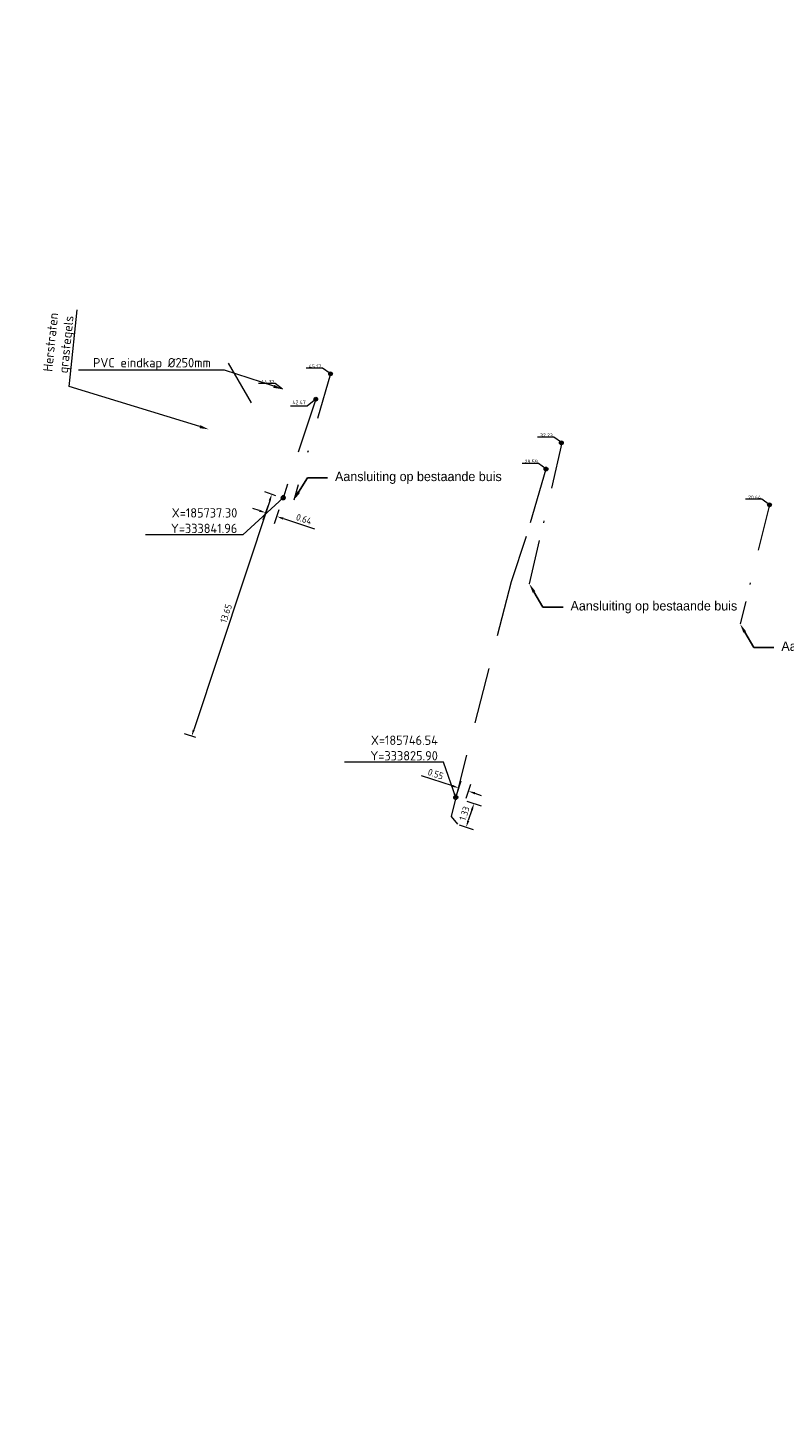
# Model space of a CAD drawing. Header units: inches. Extents: x 0 to 191500, y 0 to 342750.
# Tile 302 of 547: x 185724 to 185764, y 333793 to 333867. Entities that reach past the tile are written whole.
import ezdxf
from ezdxf import colors
from ezdxf.entities.mleader import LeaderData, LeaderLine
from ezdxf.math import Vec2, Vec3

# ---------------------------------------------------------------- set-up
doc = ezdxf.new("R2010")
doc.units = ezdxf.units.IN
doc.header["$MEASUREMENT"] = 0
doc.linetypes.add('RI-HWA_HUISAANSLUITING', pattern=[4.8, 3, -1.8])
doc.linetypes.add('RI-VWA_HUISAANSLUITING', pattern=[6.1, 2.5, -1.8, 0, -1.8])
doc.layers.get('0').update_dxf_attribs({"lineweight": 20})
doc.layers.get('DefPoints').update_dxf_attribs({"lineweight": 20})
for name, color, linetype, lineweight in [('ECW', 150, 'Continuous', 20), ('N-WE-RI-HWA-MAATVOERING-T25', 151, 'Continuous', 20), ('N-WE-RI-HWA_HUISAANSLUITING_PVC_160-G', 150, 'RI-HWA_HUISAANSLUITING', 20), ('N-WE-RI-HWA_RIOOLPUT_ONTSTOPPINGSPUT-G', 150, 'Continuous', 20), ('N-WE-RI-INLAAT', 7, 'Continuous', 20), ('N-WE-RI-VWA-MAATVOERING-T25', 30, 'Continuous', 20), ('N-WE-RI-VWA_HUISAANSLUITING_PVC_160-G', 20, 'RI-VWA_HUISAANSLUITING', 20), ('Tekst algemeen', 7, 'Continuous', 20)]:
    doc.layers.add(name, color=color, linetype=linetype, lineweight=lineweight)
doc.styles.add('NLCS-ISO', font='txt')
doc.styles.add('NLCS-ISO-M200-T18', font='txt', dxfattribs={"height": 0.36})
doc.styles.add('NLCS-ISO-M200-T25', font='txt', dxfattribs={"height": 0.5})
doc.dimstyles.new('NLCS-M200-T18-PIJL_L2_H1', dxfattribs={"dimscale": 0.2, "dimtxt": 2.5, "dimasz": 1.8, "dimexe": 2, "dimexo": 2, "dimgap": 0.7, "dimtad": 1, "dimzin": 0, "dimdsep": 46, "dimtxsty": 'NLCS-ISO-M200-T18', "dimcen": 0, "dimdle": 2, "dimclrd": 256, "dimclre": 256, "dimclrt": 256, "dimadec": 1, "dimazin": 0, "dimtfac": 1, "dimtdec": 3, "dimtofl": 0, "dimtmove": 0, "dimatfit": 3, "dimfxl": 2, "dimfxlon": 1, "dimtfillclr": 256, "dimtolj": 1, "dimtzin": 0, "dimlwd": -1, "dimlwe": -1, "dimarcsym": 0})
doc.dimstyles.new('NLCS-M200-T25-OPENBOL_L0_H0', dxfattribs={"dimscale": 0.2, "dimtxt": 2.5, "dimasz": 1, "dimexe": 2, "dimexo": 0, "dimgap": 0.5, "dimtad": 1, "dimdec": 0, "dimzin": 0, "dimdsep": 46, "dimtxsty": 'NLCS-ISO-M200-T25', "dimblk": 'DOTBLANK', "dimcen": 2, "dimclrd": 256, "dimclre": 256, "dimclrt": 256, "dimadec": 0, "dimazin": 0, "dimtp": 1, "dimtm": 1, "dimtfac": 1, "dimtix": 1, "dimtofl": 0, "dimtmove": 1, "dimatfit": 3, "dimldrblk": 'DOTBLANK', "dimfxl": 1, "dimfxlon": 1, "dimtvp": 0.5, "dimtolj": 1, "dimtzin": 0, "dimlwd": -1, "dimlwe": -1, "dimarcsym": 0})
picture_1 = doc.add_image_def('image1.ecw', size_in_pixel=(220000, 285000))

# ---------------------------------------------------------------- blocks, each defined once
blk = doc.blocks.new('_DotBlank')
at = {"color": 0, "linetype": 'ByBlock', "lineweight": -2}
blk.add_line((-0.5, 0), (-1, 0), dxfattribs=at)
blk.add_circle((0, 0), 0.5, dxfattribs=at)
blk = doc.blocks.new('*D3665')
at = {"layer": 'DefPoints', "color": 0, "transparency": 16777216}
for p in [(185737.288, 333841.938), (185732.394, 333829.176), (185732.997, 333828.976)]:
    blk.add_point(p, dxfattribs=at)
at = {"layer": 'N-WE-RI-HWA-MAATVOERING-T25', "transparency": 16777216}
for p, q in [((185736.908, 333842.063), (185736.305, 333842.263)), ((185736.572, 333841.796), (185732.507, 333829.518)), ((185732.618, 333829.102), (185732.014, 333829.302))]:
    blk.add_line(p, q, dxfattribs=at)
for points in [[(185736.515, 333841.815), (185736.628, 333841.777), (185736.685, 333842.137)], [(185732.45, 333829.537), (185732.564, 333829.499), (185732.394, 333829.176)]]:
    blk.add_solid(points, dxfattribs=at)
at = {"layer": 'N-WE-RI-HWA-MAATVOERING-T25', "transparency": 16777216, "insert": (185734.236, 333835.757), "char_height": 0.36, "attachment_point": 5, "rotation": 71.68373, "style": 'NLCS-ISO-M200-T18'}
blk.add_mtext('\\A1;13.65', dxfattribs=at)
blk = doc.blocks.new('*D3666')
at = {"layer": 'DefPoints', "color": 0, "transparency": 16777216}
for p in [(185736.961, 333840.948), (185732.394, 333829.176), (185732.997, 333828.976)]:
    blk.add_point(p, dxfattribs=at)
at = {"layer": 'N-WE-RI-HWA-MAATVOERING-T25', "transparency": 16777216}
for p, q in [((185736.015, 333841.261), (185735.674, 333841.374)), ((185736.231, 333840.768), (185736.483, 333841.528)), ((185736.835, 333840.568), (185737.086, 333841.328)), ((185737.302, 333840.835), (185738.968, 333840.284))]:
    blk.add_line(p, q, dxfattribs=at)
for points in [[(185736.034, 333841.318), (185735.996, 333841.204), (185736.357, 333841.148)], [(185737.321, 333840.892), (185737.283, 333840.778), (185736.961, 333840.948)]]:
    blk.add_solid(points, dxfattribs=at)
at = {"layer": 'N-WE-RI-HWA-MAATVOERING-T25', "transparency": 16777216, "insert": (185738.406, 333840.807), "char_height": 0.36, "attachment_point": 5, "rotation": 341.68373, "style": 'NLCS-ISO-M200-T18'}
blk.add_mtext('\\A1;0.64', dxfattribs=at)
blk = doc.blocks.new('*D3667')
at = {"layer": 'DefPoints', "color": 0, "transparency": 16777216}
for p in [(185746.524, 333825.895), (185746.107, 333824.636), (185747.09, 333824.311)]:
    blk.add_point(p, dxfattribs=at)
at = {"layer": 'N-WE-RI-HWA-MAATVOERING-T25', "transparency": 16777216}
for p, q in [((185747.127, 333825.696), (185747.886, 333825.445)), ((185747.393, 333825.229), (185747.203, 333824.653)), ((185746.71, 333824.437), (185747.469, 333824.185))]:
    blk.add_line(p, q, dxfattribs=at)
for points in [[(185747.336, 333825.247), (185747.45, 333825.21), (185747.507, 333825.57)], [(185747.146, 333824.672), (185747.26, 333824.634), (185747.09, 333824.311)]]:
    blk.add_solid(points, dxfattribs=at)
at = {"layer": 'N-WE-RI-HWA-MAATVOERING-T25', "transparency": 16777216, "insert": (185746.994, 333825.041), "char_height": 0.36, "attachment_point": 5, "rotation": 71.68328, "style": 'NLCS-ISO-M200-T18'}
blk.add_mtext('\\A1;1.33', dxfattribs=at)
blk = doc.blocks.new('*D3668')
at = {"layer": 'DefPoints', "color": 0, "transparency": 16777216}
for p in [(185746.693, 333826.404), (185746.107, 333824.636), (185746.625, 333824.465)]:
    blk.add_point(p, dxfattribs=at)
at = {"layer": 'N-WE-RI-HWA-MAATVOERING-T25', "transparency": 16777216}
for p, q in [((185746.351, 333826.517), (185744.702, 333827.063)), ((185746.567, 333826.024), (185746.818, 333826.784)), ((185747.085, 333825.853), (185747.336, 333826.613)), ((185747.552, 333826.12), (185747.894, 333826.007))]:
    blk.add_line(p, q, dxfattribs=at)
for points in [[(185746.37, 333826.574), (185746.332, 333826.46), (185746.693, 333826.404)], [(185747.571, 333826.177), (185747.533, 333826.063), (185747.21, 333826.233)]]:
    blk.add_solid(points, dxfattribs=at)
at = {"layer": 'N-WE-RI-HWA-MAATVOERING-T25', "transparency": 16777216, "insert": (185745.456, 333827.151), "char_height": 0.36, "attachment_point": 5, "rotation": 341.68328, "style": 'NLCS-ISO-M200-T18'}
blk.add_mtext('\\A1;0.55', dxfattribs=at)
blk = doc.blocks.new('A$C2C270354')
h = blk.add_hatch(color=256)
h.dxf.hatch_style = 1
edge = h.paths.add_edge_path()
edge.add_arc((0, 0), 0.1, 0, 360)
blk.add_circle((0, 0), 0.1)

msp = doc.modelspace()

# ---------------------------------------------------------------- linework, layer by layer
at = {"layer": 'N-WE-RI-HWA-MAATVOERING-T25', "flags": 128}
for points, elevation in [([(185737.26365, 333847.7733), (185736.85896, 333848.0656), (185735.97941, 333848.0656)], 113.762), ([(185739.03806, 333847.24073), (185738.57211, 333846.85441), (185737.69256, 333846.85441)], 56.892), ([(185751.36117, 333843.49678), (185750.95648, 333843.78907), (185750.07693, 333843.78907)], 56.892)]:
    msp.add_lwpolyline(points, dxfattribs=dict(at, elevation=elevation))
at = {"layer": 'N-WE-RI-HWA_HUISAANSLUITING_PVC_160-G'}
for points in [[(185739.03806, 333847.23467), (185737.28811, 333841.93764)], [(185746.5353, 333825.90285), (185746.27884, 333824.87464), (185746.625, 333824.465)]]:
    msp.add_lwpolyline(points, dxfattribs=at)
msp.add_polyline3d([(185751.36117, 333843.49071, 114.141), (185750.308, 333839.884, 57.516), (185749.498, 333837.456, 58.001), (185746.532, 333825.89, 58.458)], dxfattribs=at)
at = {"layer": 'N-WE-RI-HWA_RIOOLPUT_ONTSTOPPINGSPUT-G'}
for p, q in [((185737.38598, 333841.95818), (185737.19024, 333841.91711)), ((185737.26757, 333842.03551), (185737.30865, 333841.83978)), ((185746.62211, 333825.91602), (185746.42637, 333825.87495)), ((185746.5037, 333825.99335), (185746.54478, 333825.79762))]:
    msp.add_line(p, q, dxfattribs=at)
for centre in [(185737.28811, 333841.93764), (185746.52424, 333825.89548)]:
    msp.add_circle(centre, 0.1, dxfattribs=at)
at = {"layer": 'N-WE-RI-VWA-MAATVOERING-T25', "elevation": 56.892, "flags": 128}
for points in [[(185739.80934, 333848.60185), (185739.40465, 333848.89415), (185738.5251, 333848.89415)], [(185752.18499, 333844.90549), (185751.7803, 333845.19778), (185750.90075, 333845.19778)], [(185763.3239, 333841.57851), (185762.91921, 333841.87081), (185762.03966, 333841.87081)]]:
    msp.add_lwpolyline(points, dxfattribs=at)
at = {"layer": 'N-WE-RI-VWA_HUISAANSLUITING_PVC_160-G'}
for p, q in [((185735.60438, 333847.04424), (185734.362, 333849.171)), ((185739.82882, 333848.59579), (185737.86144, 333841.82688))]:
    msp.add_line(p, q, dxfattribs=at)
for points in [[(185752.20951, 333844.89815, 333.48), (185751.001, 333839.658, 58.053), (185750.4672, 333837.34342, -63.60344)], [(185763.32032, 333841.57518, 59.161), (185762.04932, 333836.40018, 60.172), (185761.75218, 333835.19035, 60.40835)]]:
    msp.add_polyline3d(points, dxfattribs=at)

# ---------------------------------------------------------------- block references
at = {"layer": 'N-WE-RI-INLAAT', "rotation": 0.06357443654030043}
for p in [(185739.82882, 333848.59579, 333.48), (185739.03806, 333847.23467, 56.892), (185752.18499, 333844.89815, 333.48), (185751.36117, 333843.49071, 114.141), (185763.3239, 333841.57484, 376.61387)]:
    msp.add_blockref('A$C2C270354', p, dxfattribs=at)

# ---------------------------------------------------------------- texts
at = {"layer": 'N-WE-RI-HWA-MAATVOERING-T25', "style": 'NLCS-ISO'}
for s, p in [('44.32', (185736.11941, 333848.0656, 113.762)), ('42.47', (185737.79267, 333846.96473, 56.892)), ('29.59', (185750.21693, 333843.78907, 56.892))]:
    msp.add_text(s, height=0.2, rotation=359.997829, dxfattribs=at).set_placement(p)
at = {"layer": 'N-WE-RI-VWA-MAATVOERING-T25', "style": 'NLCS-ISO'}
for s, p in [('45.17', (185738.6651, 333848.89415, 56.892)), ('32.23', (185751.04075, 333845.19778, 56.892)), ('20.64', (185762.17966, 333841.87081, 56.892))]:
    msp.add_text(s, height=0.2, rotation=359.997829, dxfattribs=at).set_placement(p)
at = {"layer": 'Tekst algemeen', "char_height": 0.5, "attachment_point": 9, "style": 'NLCS-ISO-M200-T25'}
for s, insert in [('X=185737.30\\PY=333841.96', (185734.83676, 333840.05951, 58.02)), ('X=185746.54\\PY=333825.90', (185745.57263, 333827.87842))]:
    msp.add_mtext(s, dxfattribs=dict(at, insert=insert))

# ---------------------------------------------------------------- dimensions: what is measured, and where the dimension line sits
at = {"layer": 'N-WE-RI-HWA-MAATVOERING-T25'}
for p1, p2, distance, picture, middle in [((185737.28811, 333841.93764), (185732.99745, 333828.97624), -0.63566, '*D3665', (185734.23554, 333835.75727)), ((185732.394, 333829.176), (185732.99745, 333828.97624), 12.61082, '*D3666', (185738.40646, 333840.80658)), ((185746.625, 333824.465), (185746.10741, 333824.63634), -1.86222, '*D3668', (185745.45602, 333827.15067)), ((185746.52424, 333825.89548), (185746.10741, 333824.63634), 1.03471, '*D3667', (185746.99433, 333825.0413))]:
    dim = msp.add_aligned_dim(p1=p1, p2=p2, distance=distance, dimstyle='NLCS-M200-T18-PIJL_L2_H1', dxfattribs=at)
    dim.commit()
    dim.dimension.update_dxf_attribs({"geometry": picture, "text_midpoint": middle})

# ---------------------------------------------------------------- pictures from other files: only their frames are drawn
at = {"layer": 'ECW'}
image = msp.add_image(picture_1, insert=(180500, 328500), size_in_units=(11000, 14250), dxfattribs=at)
image.dxf.flags = 7

# ---------------------------------------------------------------- leaders
at = {"layer": 'Tekst algemeen', "annotation_type": 0, "has_hookline": 1, "hookline_direction": 1}
for points, text_width in [([(185737.299, 333841.957, 58.02), (185735.13676, 333839.95951, 58.02), (185734.93676, 333839.95951, 58.02)], 4.90476), ([(185746.5353, 333825.90285), (185745.87263, 333827.77842), (185745.67263, 333827.77842)], 5)]:
    msp.add_leader(points, dimstyle='NLCS-M200-T25-OPENBOL_L0_H0', dxfattribs=dict(at, text_width=text_width))
at = {"layer": 'Tekst algemeen', "color": 0}
ml = msp.add_multileader_mtext('Standard', dxfattribs=at)
ml.set_content('Aansluiting op bestaande buis')
ml.set_leader_properties()
ml.build(insert=Vec2(0, 0))
ml.multileader.update_dxf_attribs({"text_right_attachment_type": 6, "dogleg_length": 1.08126, "arrow_head_size": 0.5})
ctx = ml.context
ctx.base_point, ctx.char_height, ctx.arrow_head_size, ctx.landing_gap_size, ctx.plane_origin = Vec3(185739.6692, 333843.02024), 0.5, 0.5, 0.4, Vec3(185737.86144, 333841.82688)
ctx.right_attachment = 6
notes = []
notes.append((ctx, [(0, (1, 1, 0), (185738.58794, 333843.02024), (1, 0), 1.08126, [(0, [(185737.86144, 333841.82688)], 0, [])])]))
ctx.mtext.insert, ctx.mtext.line_spacing_factor, ctx.mtext.flow_direction = Vec3(185740.0692, 333843.34524), 0.348, 5
ml = msp.add_multileader_mtext('Standard', dxfattribs=at)
ml.set_content('Aansluiting op bestaande buis')
ml.set_leader_properties()
ml.build(insert=Vec2(0, 0))
ml.multileader.update_dxf_attribs({"text_right_attachment_type": 6, "dogleg_length": 1.08126, "arrow_head_size": 0.5})
ctx = ml.context
ctx.base_point, ctx.char_height, ctx.arrow_head_size, ctx.landing_gap_size, ctx.plane_origin = Vec3(185752.27496, 333836.08849, -63.60344), 0.5, 0.5, 0.4, Vec3(185750.4672, 333837.34342, -63.60344)
ctx.right_attachment = 6
notes.append((ctx, [(0, (1, 1, 0), (185751.1937, 333836.08849, -63.60344), (1, 0), 1.08126, [(0, [(185750.4672, 333837.34342, -63.60344)], 0, [])])]))
ctx.mtext.insert, ctx.mtext.line_spacing_factor, ctx.mtext.flow_direction = Vec3(185752.67496, 333836.41349, -63.60344), 0.348, 5
ml = msp.add_multileader_mtext('Standard', dxfattribs=at)
ml.set_content('Aansluiting op bestaande buis')
ml.set_leader_properties()
ml.build(insert=Vec2(0, 0))
ml.multileader.update_dxf_attribs({"text_right_attachment_type": 6, "dogleg_length": 1.08126, "arrow_head_size": 0.5})
ctx = ml.context
ctx.base_point, ctx.char_height, ctx.arrow_head_size, ctx.landing_gap_size, ctx.plane_origin = Vec3(185763.55994, 333833.92614, 60.40835), 0.5, 0.5, 0.4, Vec3(185761.75218, 333835.19035, 60.40835)
ctx.right_attachment = 6
notes.append((ctx, [(0, (1, 1, 0), (185762.47867, 333833.92614, 60.40835), (1, 0), 1.08126, [(0, [(185761.75218, 333835.19035, 60.40835)], 0, [])])]))
ctx.mtext.insert, ctx.mtext.line_spacing_factor, ctx.mtext.flow_direction = Vec3(185763.95994, 333834.25114, 60.40835), 0.348, 5
for ctx, leaders in notes:
    for number, flags, end, landing, length, lines in leaders:
        leader = LeaderData()
        leader.index, (leader.has_last_leader_line, leader.has_dogleg_vector, leader.attachment_direction) = number, flags
        leader.last_leader_point, leader.dogleg_vector, leader.dogleg_length = Vec3(end), Vec3(landing), length
        for number, points, colour, breaks in lines:
            line = LeaderLine()
            line.index, line.vertices, line.color, line.breaks = number, Vec3.list(points), colors.encode_raw_color(colour), breaks
            leader.lines.append(line)
        ctx.leaders.append(leader)

# ---------------------------------------------------------------- next in the draw order: leaders
at = {"layer": 'Tekst algemeen'}
ml = msp.add_multileader_mtext('Standard', dxfattribs=at)
ml.set_content('Herstraten\\Pgrastegels', color=7, style='NLCS-ISO-M200-T25')
ml.set_leader_properties(color=256, lineweight=-1)
ml.build(insert=Vec2(0, 0))
ml.multileader.update_dxf_attribs({"text_left_attachment_type": 5, "text_right_attachment_type": 5, "dogleg_length": 0.5, "arrow_head_size": 0.5})
ctx = ml.context
ctx.base_point, ctx.char_height, ctx.arrow_head_size, ctx.landing_gap_size, ctx.plane_origin, ctx.plane_x_axis, ctx.plane_y_axis = Vec3(185725.89223, 333848.40971), 0.5, 0.5, 0.18, Vec3(185745.74259, 333851.27759), Vec3(0.1029459, 0.99468696), Vec3(-0.99468696, 0.1029459)
ctx.left_attachment, ctx.right_attachment = 5, 5
notes = []
notes.append((ctx, [(0, (1, 1, 0), (185725.84075, 333847.91237), (0.1029459, 0.99468696), 0.5, [(0, [(185733.31344, 333845.61603)], 0, [])])]))
ctx.mtext.insert, ctx.mtext.text_direction, ctx.mtext.rotation, ctx.mtext.flow_direction = Vec3(185724.4353, 333848.74146), Vec3(0.1029459, 0.99468696), 1.46766772, 5
ctx.mtext.has_bg_fill, ctx.mtext.bg_color, ctx.mtext.bg_scale_factor, ctx.mtext.bg_transparency, ctx.mtext.use_window_bg_color = 1, -1027028792, 1.5, 0, 1
for ctx, leaders in notes:
    for number, flags, end, landing, length, lines in leaders:
        leader = LeaderData()
        leader.index, (leader.has_last_leader_line, leader.has_dogleg_vector, leader.attachment_direction) = number, flags
        leader.last_leader_point, leader.dogleg_vector, leader.dogleg_length = Vec3(end), Vec3(landing), length
        for number, points, colour, breaks in lines:
            line = LeaderLine()
            line.index, line.vertices, line.color, line.breaks = number, Vec3.list(points), colors.encode_raw_color(colour), breaks
            leader.lines.append(line)
        ctx.leaders.append(leader)

# ---------------------------------------------------------------- next in the draw order: leaders
ml = msp.add_multileader_mtext('Standard', dxfattribs=at)
ml.set_content('{\\C256;PVC eindkap %%C250mm}', color=7, style='NLCS-ISO-M200-T25')
ml.set_leader_properties(color=256, lineweight=-1)
ml.build(insert=Vec2(0, 0))
ml.multileader.update_dxf_attribs({"text_left_attachment_type": 5, "text_right_attachment_type": 5, "dogleg_length": 0.5, "arrow_head_size": 0.5})
ctx = ml.context
ctx.base_point, ctx.char_height, ctx.arrow_head_size, ctx.landing_gap_size, ctx.plane_origin = Vec3(185724.95259, 333848.78719, 56.87), 0.5, 0.5, 0.18, Vec3(185737.26365, 333847.76724, 56.87)
ctx.left_attachment, ctx.right_attachment = 5, 5
notes = []
notes.append((ctx, [(0, (1, 1, 0), (185734.14592, 333848.78719, 56.87), (-1, 0), 0.5, [(0, [(185737.26365, 333847.76724, 56.87)], 0, [])])]))
ctx.mtext.insert, ctx.mtext.flow_direction = Vec3(185727.11592, 333849.43719, 56.87), 5
for ctx, leaders in notes:
    for number, flags, end, landing, length, lines in leaders:
        leader = LeaderData()
        leader.index, (leader.has_last_leader_line, leader.has_dogleg_vector, leader.attachment_direction) = number, flags
        leader.last_leader_point, leader.dogleg_vector, leader.dogleg_length = Vec3(end), Vec3(landing), length
        for number, points, colour, breaks in lines:
            line = LeaderLine()
            line.index, line.vertices, line.color, line.breaks = number, Vec3.list(points), colors.encode_raw_color(colour), breaks
            leader.lines.append(line)
        ctx.leaders.append(leader)

doc.saveas('drawing.dxf')
